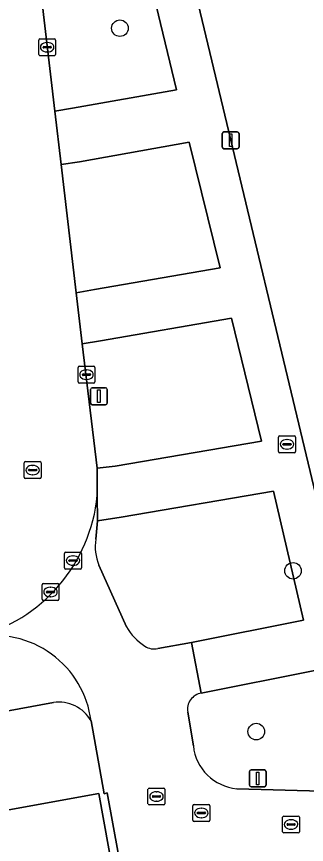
# Model space of a CAD drawing. Extents: x 157793 to 159380, y 380877 to 382313.
# Drawn here: x 158934.9 to 158952.02, y 381392.67 to 381441.64 of the extents above; entities that cross this region are included whole.
import ezdxf

# ---------------------------------------------------------------- set-up
doc = ezdxf.new("R2010")
doc.units = 0
for name, color, linetype in [('IMGEO_Boom', 7, 'Continuous'), ('IMGEO_Brandkraan', 7, 'Continuous'), ('IMGEO_Erf', 7, 'Continuous'), ('IMGEO_Groenvoorziening', 7, 'Continuous'), ('IMGEO_Haag', 7, 'Continuous'), ('IMGEO_Kolk', 7, 'Continuous'), ('IMGEO_Lichtmast', 7, 'Continuous'), ('IMGEO_Pand', 7, 'Continuous'), ('IMGEO_Rijbaan_lokaal_open', 7, 'Continuous'), ('IMGEO_Rioolput', 7, 'Continuous'), ('IMGEO_Voetpad_open', 7, 'Continuous')]:
    doc.layers.add(name, color=color, linetype=linetype)

msp = doc.modelspace()

# ---------------------------------------------------------------- linework, layer by layer
at = {"layer": 'IMGEO_Boom'}
for centre in [(158941.004, 381440.954), (158951.228, 381408.854), (158949.057, 381399.342)]:
    msp.add_circle(centre, 0.489, dxfattribs=at)
at = {"layer": 'IMGEO_Brandkraan'}
for p, q in [((158950.372, 381415.913), (158950.372, 381416.765)), ((158950.447, 381416.839), (158951.299, 381416.839)), ((158950.86, 381416.619), (158950.885, 381416.619)), ((158951.373, 381416.765), (158951.373, 381415.913)), ((158950.631, 381416.333), (158950.631, 381416.345)), ((158951.069, 381416.296), (158950.671, 381416.296)), ((158950.674, 381416.382), (158951.072, 381416.382)), ((158950.883, 381416.059), (158950.858, 381416.059)), ((158951.115, 381416.345), (158951.115, 381416.333)), ((158951.299, 381415.839), (158950.447, 381415.839))]:
    msp.add_line(p, q, dxfattribs=at)
for points in [[(158950.372, 381415.913), (158950.372, 381416.765)], [(158950.447, 381416.839), (158951.299, 381416.839)], [(158951.373, 381416.765), (158951.373, 381415.913)], [(158951.299, 381415.839), (158950.447, 381415.839)]]:
    msp.add_lwpolyline(points, dxfattribs=at)
for centre, radius, start, end in [((158950.449, 381416.763), 0.0765, 91.552, 178.448), ((158950.449, 381416.763), 0.0765, 91.552, 178.448), ((158951.297, 381416.763), 0.0765, 1.552, 88.448), ((158951.297, 381416.763), 0.0765, 1.552, 88.448), ((158950.671, 381416.342), 0.0403, 85.8775, 175.7526), ((158950.668, 381416.332), 0.0366, 178.938, 274.7102), ((158951.072, 381416.339), 0.043, 264.8664, 352.4533), ((158951.076, 381416.344), 0.0386, 1.7309, 96.639), ((158950.449, 381415.915), 0.0765, 181.552, 268.448), ((158950.449, 381415.915), 0.0765, 181.552, 268.448), ((158951.297, 381415.915), 0.0765, 271.552, 358.448), ((158951.297, 381415.915), 0.0765, 271.552, 358.448)]:
    msp.add_arc(centre, radius, start, end, dxfattribs=at)
for centre, major_axis, ratio, start_param, end_param in [((158950.859, 381416.339), (-0.387, 0.002), 0.722429, 4.712389, 7.853982), ((158950.884, 381416.339), (-0.39, 0.002), 0.717154, 1.570796, 4.712389)]:
    msp.add_ellipse(centre, major_axis=major_axis, ratio=ratio, start_param=start_param, end_param=end_param, dxfattribs=at)
at = {"layer": 'IMGEO_Erf'}
for points in [[(158944.522, 381447.039), (158954.574, 381404.92), (158956.17, 381397.961), (158964.227, 381397.753), (158964.396, 381402.914), (158971.91, 381402.646), (158971.818, 381406.412), (158963.294, 381404.889), (158962.703, 381408.197), (158960.981, 381407.889), (158959.677, 381415.187), (158961.399, 381415.495), (158960.818, 381418.743), (158959.096, 381418.435), (158957.816, 381425.599), (158959.543, 381425.906), (158958.957, 381429.188), (158957.23, 381428.879), (158955.993, 381435.804), (158957.716, 381436.112), (158957.132, 381439.379), (158955.409, 381439.071), (158954.067, 381446.583)], [(158937.072, 381401.065), (158931.191, 381399.977), (158931.349, 381399.093), (158921.563, 381397.327), (158921.711, 381396.648), (158910.931, 381394.813), (158911.106, 381393.776), (158907.742, 381393.182), (158907.752, 381393.028), (158905.729, 381392.69), (158905.964, 381378.986)], [(158952.139, 381388.707), (158951.723, 381391.129), (158941.208, 381389.303), (158941.049, 381390.184), (158941.25, 381390.218), (158940.257, 381395.715), (158940.064, 381395.663), (158939.298, 381399.972)], [(158932.788, 381392.638), (158932.478, 381394.359), (158939.758, 381395.671), (158940.935, 381389.134)]]:
    msp.add_lwpolyline(points, dxfattribs=at)
msp.add_arc((158937.381, 381398.881), 2.206, 29.6456, 98.0509, dxfattribs=at)
at = {"layer": 'IMGEO_Groenvoorziening'}
for points in [[(158938.212, 381436.22), (158944.336, 381437.308), (158941.005, 381451.239), (158938.302, 381452.801), (158936.307, 381452.532), (158935.243, 381452.387), (158937.167, 381436.049)], [(158938.422, 381425.305), (158939.495, 381425.493), (158946.921, 381426.787), (158945.095, 381434.208), (158938.611, 381433.047), (158937.542, 381432.883)], [(158939.651, 381414.924), (158940.73, 381415.051), (158949.369, 381416.526), (158947.6, 381423.809), (158939.854, 381422.459), (158938.779, 381422.273)]]:
    msp.add_lwpolyline(points, close=True, dxfattribs=at)
for points in [[(158943.244, 381404.253), (158945.228, 381404.607), (158951.852, 381405.926), (158950.074, 381413.574), (158941.086, 381412.033), (158939.678, 381411.804), (158939.588, 381410.729)], [(158939.762, 381409.189), (158941.394, 381405.544)], [(158947.909, 381395.962), (158952.91, 381395.811), (158952.996, 381395.93), (158953.914, 381397.002), (158952.515, 381402.949), (158945.811, 381401.62)], [(158945.008, 381400.485), (158945.341, 381398.502)]]:
    msp.add_lwpolyline(points, dxfattribs=at)
for centre, radius, start, end in [((158942.341, 381410.26), 2.793, 170.3371, 202.5555), ((158944.13, 381407.051), 3.123, 208.8395, 238.1335), ((158943.024, 381405.178), 0.95, 235.1215, 283.3582), ((158945.976, 381400.652), 0.982, 99.6542, 189.7878), ((158948.174, 381398.798), 2.849, 185.9723, 264.6558)]:
    msp.add_arc(centre, radius, start, end, dxfattribs=at)
at = {"layer": 'IMGEO_Haag'}
for points in [[(158938.422, 381425.305), (158939.495, 381425.493), (158946.921, 381426.787), (158945.095, 381434.208), (158938.611, 381433.047), (158937.542, 381432.883)], [(158939.651, 381414.924), (158940.73, 381415.051), (158949.369, 381416.526), (158947.6, 381423.809), (158939.854, 381422.459), (158938.779, 381422.273)]]:
    msp.add_lwpolyline(points, close=True, dxfattribs=at)
at = {"layer": 'IMGEO_Kolk'}
for p, q in [((158936.207, 381439.401), (158936.207, 381440.253)), ((158936.282, 381440.327), (158937.134, 381440.327)), ((158936.695, 381440.107), (158936.72, 381440.107)), ((158937.208, 381440.253), (158937.208, 381439.401)), ((158936.466, 381439.821), (158936.466, 381439.833)), ((158936.904, 381439.784), (158936.506, 381439.784)), ((158936.509, 381439.87), (158936.907, 381439.87)), ((158936.95, 381439.833), (158936.95, 381439.821)), ((158937.134, 381439.327), (158936.282, 381439.327)), ((158936.718, 381439.547), (158936.693, 381439.547)), ((158938.604, 381420.957), (158939.456, 381420.957)), ((158938.529, 381420.031), (158938.529, 381420.883)), ((158938.788, 381420.451), (158938.788, 381420.463)), ((158938.831, 381420.5), (158939.229, 381420.5)), ((158939.017, 381420.737), (158939.042, 381420.737)), ((158939.272, 381420.463), (158939.272, 381420.451)), ((158939.53, 381420.883), (158939.53, 381420.031)), ((158939.226, 381420.414), (158938.828, 381420.414)), ((158939.04, 381420.177), (158939.015, 381420.177)), ((158939.456, 381419.957), (158938.604, 381419.957)), ((158942.737, 381396.001), (158943.589, 381396.001)), ((158942.662, 381395.075), (158942.662, 381395.927)), ((158942.921, 381395.495), (158942.921, 381395.507)), ((158942.964, 381395.544), (158943.362, 381395.544)), ((158943.15, 381395.781), (158943.175, 381395.781)), ((158943.405, 381395.507), (158943.405, 381395.495)), ((158943.663, 381395.927), (158943.663, 381395.075)), ((158943.589, 381395.001), (158942.737, 381395.001)), ((158943.359, 381395.458), (158942.961, 381395.458)), ((158943.173, 381395.221), (158943.148, 381395.221)), ((158950.613, 381393.418), (158950.613, 381394.27)), ((158950.688, 381394.344), (158951.54, 381394.344)), ((158951.101, 381394.124), (158951.126, 381394.124)), ((158951.614, 381394.27), (158951.614, 381393.418)), ((158950.872, 381393.838), (158950.872, 381393.85)), ((158951.31, 381393.801), (158950.912, 381393.801)), ((158950.915, 381393.887), (158951.313, 381393.887)), ((158951.124, 381393.564), (158951.099, 381393.564)), ((158951.356, 381393.85), (158951.356, 381393.838)), ((158951.54, 381393.344), (158950.688, 381393.344))]:
    msp.add_line(p, q, dxfattribs=at)
for points in [[(158936.207, 381439.401), (158936.207, 381440.253)], [(158936.282, 381440.327), (158937.134, 381440.327)], [(158937.208, 381440.253), (158937.208, 381439.401)], [(158937.134, 381439.327), (158936.282, 381439.327)], [(158938.604, 381420.957), (158939.456, 381420.957)], [(158938.529, 381420.031), (158938.529, 381420.883)], [(158939.53, 381420.883), (158939.53, 381420.031)], [(158939.456, 381419.957), (158938.604, 381419.957)], [(158942.737, 381396.001), (158943.589, 381396.001)], [(158942.662, 381395.075), (158942.662, 381395.927)], [(158943.663, 381395.927), (158943.663, 381395.075)], [(158943.589, 381395.001), (158942.737, 381395.001)], [(158950.613, 381393.418), (158950.613, 381394.27)], [(158950.688, 381394.344), (158951.54, 381394.344)], [(158951.614, 381394.27), (158951.614, 381393.418)], [(158951.54, 381393.344), (158950.688, 381393.344)]]:
    msp.add_lwpolyline(points, dxfattribs=at)
for centre, radius, start, end in [((158936.284, 381440.251), 0.0765, 91.552, 178.448), ((158936.284, 381440.251), 0.0765, 91.552, 178.448), ((158937.132, 381440.251), 0.0765, 1.552, 88.448), ((158937.132, 381440.251), 0.0765, 1.552, 88.448), ((158936.506, 381439.83), 0.0403, 85.8775, 175.7526), ((158936.503, 381439.82), 0.0366, 178.938, 274.7102), ((158936.907, 381439.827), 0.043, 264.8664, 352.4533), ((158936.911, 381439.832), 0.0386, 1.7309, 96.639), ((158936.284, 381439.403), 0.0765, 181.552, 268.448), ((158936.284, 381439.403), 0.0765, 181.552, 268.448), ((158937.132, 381439.403), 0.0765, 271.552, 358.448), ((158937.132, 381439.403), 0.0765, 271.552, 358.448), ((158938.606, 381420.881), 0.0765, 91.552, 178.448), ((158938.606, 381420.881), 0.0765, 91.552, 178.448), ((158939.454, 381420.881), 0.0765, 1.552, 88.448), ((158939.454, 381420.881), 0.0765, 1.552, 88.448), ((158938.828, 381420.46), 0.0403, 85.8775, 175.7526), ((158939.233, 381420.462), 0.0386, 1.7309, 96.639), ((158938.606, 381420.033), 0.0765, 181.552, 268.448), ((158938.606, 381420.033), 0.0765, 181.552, 268.448), ((158938.825, 381420.45), 0.0366, 178.938, 274.7102), ((158939.229, 381420.457), 0.043, 264.8664, 352.4533), ((158939.454, 381420.033), 0.0765, 271.552, 358.448), ((158939.454, 381420.033), 0.0765, 271.552, 358.448), ((158942.739, 381395.925), 0.0765, 91.552, 178.448), ((158942.739, 381395.925), 0.0765, 91.552, 178.448), ((158943.587, 381395.925), 0.0765, 1.552, 88.448), ((158943.587, 381395.925), 0.0765, 1.552, 88.448), ((158942.961, 381395.504), 0.0403, 85.8775, 175.7526), ((158942.958, 381395.494), 0.0366, 178.938, 274.7102), ((158943.362, 381395.501), 0.043, 264.8664, 352.4533), ((158943.366, 381395.506), 0.0386, 1.7309, 96.639), ((158942.739, 381395.077), 0.0765, 181.552, 268.448), ((158942.739, 381395.077), 0.0765, 181.552, 268.448), ((158943.587, 381395.077), 0.0765, 271.552, 358.448), ((158943.587, 381395.077), 0.0765, 271.552, 358.448), ((158950.69, 381394.268), 0.0765, 91.552, 178.448), ((158950.69, 381394.268), 0.0765, 91.552, 178.448), ((158951.538, 381394.268), 0.0765, 1.552, 88.448), ((158951.538, 381394.268), 0.0765, 1.552, 88.448), ((158950.912, 381393.847), 0.0403, 85.8775, 175.7526), ((158950.909, 381393.837), 0.0366, 178.938, 274.7102), ((158951.313, 381393.844), 0.043, 264.8664, 352.4533), ((158951.317, 381393.849), 0.0386, 1.7309, 96.639), ((158950.69, 381393.42), 0.0765, 181.552, 268.448), ((158950.69, 381393.42), 0.0765, 181.552, 268.448), ((158951.538, 381393.42), 0.0765, 271.552, 358.448), ((158951.538, 381393.42), 0.0765, 271.552, 358.448)]:
    msp.add_arc(centre, radius, start, end, dxfattribs=at)
for centre, major_axis, ratio, start_param, end_param in [((158936.694, 381439.827), (-0.387, 0.002), 0.722429, 4.712389, 7.853982), ((158936.719, 381439.827), (-0.39, 0.002), 0.717154, 1.570796, 4.712389), ((158939.016, 381420.457), (-0.387, 0.002), 0.722429, 4.712389, 7.853982), ((158939.041, 381420.457), (-0.39, 0.002), 0.717154, 1.570796, 4.712389), ((158943.149, 381395.501), (-0.387, 0.002), 0.722429, 4.712389, 7.853982), ((158943.174, 381395.501), (-0.39, 0.002), 0.717154, 1.570796, 4.712389), ((158951.1, 381393.844), (-0.387, 0.002), 0.722429, 4.712389, 7.853982), ((158951.125, 381393.844), (-0.39, 0.002), 0.717154, 1.570796, 4.712389)]:
    msp.add_ellipse(centre, major_axis=major_axis, ratio=ratio, start_param=start_param, end_param=end_param, dxfattribs=at)
at = {"layer": 'IMGEO_Lichtmast'}
for p, q in [((158947.048, 381433.921), (158947.048, 381434.721)), ((158947.048, 381434.721), (158947.048, 381433.921)), ((158947.148, 381434.821), (158947.938, 381434.821)), ((158947.938, 381434.821), (158947.148, 381434.821)), ((158948.038, 381434.721), (158948.038, 381433.921)), ((158948.038, 381433.921), (158948.038, 381434.721)), ((158947.938, 381433.821), (158947.148, 381433.821)), ((158947.148, 381433.821), (158947.938, 381433.821)), ((158939.267, 381418.779), (158939.267, 381419.579)), ((158939.267, 381419.579), (158939.267, 381418.779)), ((158939.367, 381419.679), (158940.157, 381419.679)), ((158940.157, 381419.679), (158939.367, 381419.679)), ((158940.257, 381419.579), (158940.257, 381418.779)), ((158940.257, 381418.779), (158940.257, 381419.579)), ((158940.157, 381418.679), (158939.367, 381418.679)), ((158939.367, 381418.679), (158940.157, 381418.679)), ((158948.648, 381396.175), (158948.648, 381396.975)), ((158948.648, 381396.975), (158948.648, 381396.175)), ((158948.748, 381397.075), (158949.538, 381397.075)), ((158949.538, 381397.075), (158948.748, 381397.075)), ((158949.638, 381396.975), (158949.638, 381396.175)), ((158949.638, 381396.175), (158949.638, 381396.975)), ((158949.538, 381396.075), (158948.748, 381396.075)), ((158948.748, 381396.075), (158949.538, 381396.075))]:
    msp.add_line(p, q, dxfattribs=at)
for points in [[(158947.468, 381434.696), (158947.618, 381434.696), (158947.618, 381433.946), (158947.468, 381433.946), (158947.468, 381434.696)], [(158939.687, 381419.554), (158939.837, 381419.554), (158939.837, 381418.804), (158939.687, 381418.804), (158939.687, 381419.554)], [(158949.068, 381396.95), (158949.218, 381396.95), (158949.218, 381396.2), (158949.068, 381396.2), (158949.068, 381396.95)]]:
    msp.add_lwpolyline(points, dxfattribs=at)
for centre, start, end in [((158947.148, 381434.721), 90, 180), ((158947.148, 381434.721), 90, 180), ((158947.938, 381434.721), 0, 90), ((158947.938, 381434.721), 360, 90), ((158947.148, 381433.921), 180, 270), ((158947.148, 381433.921), 180, 270), ((158947.938, 381433.921), 270, 0), ((158947.938, 381433.921), 270, 0), ((158939.367, 381419.579), 90, 180), ((158939.367, 381419.579), 90, 180), ((158940.157, 381419.579), 0, 90), ((158940.157, 381419.579), 360, 90), ((158939.367, 381418.779), 180, 270), ((158939.367, 381418.779), 180, 270), ((158940.157, 381418.779), 270, 0), ((158940.157, 381418.779), 270, 0), ((158948.748, 381396.975), 90, 180), ((158948.748, 381396.975), 90, 180), ((158949.538, 381396.975), 0, 90), ((158949.538, 381396.975), 360, 90), ((158948.748, 381396.175), 180, 270), ((158948.748, 381396.175), 180, 270), ((158949.538, 381396.175), 270, 0), ((158949.538, 381396.175), 270, 0)]:
    msp.add_arc(centre, 0.1, start, end, dxfattribs=at)
at = {"layer": 'IMGEO_Pand'}
msp.add_lwpolyline([(158929.513, 381392.047), (158930.882, 381384.457), (158930.73, 381384.43), (158931.289, 381381.327), (158937.074, 381382.37), (158941.994, 381383.257), (158940.935, 381389.134), (158939.758, 381395.671), (158932.478, 381394.359), (158932.788, 381392.638)], close=True, dxfattribs=at)
at = {"layer": 'IMGEO_Rijbaan_lokaal_open'}
for points in [[(158939.665, 381413.317), (158939.651, 381414.924), (158938.779, 381422.273), (158938.422, 381425.305), (158937.542, 381432.883), (158937.167, 381436.049), (158935.243, 381452.387), (158934.746, 381456.558), (158934.053, 381462.488), (158932.362, 381476.653), (158932.323, 381477.519)], [(158939.588, 381410.729), (158939.678, 381411.804), (158939.665, 381413.317)], [(158941.394, 381405.544), (158939.762, 381409.189)], [(158945.811, 381401.62), (158945.228, 381404.607), (158943.244, 381404.253)], [(158945.341, 381398.502), (158945.008, 381400.485)], [(158939.298, 381399.972), (158940.064, 381395.663), (158940.257, 381395.715), (158941.25, 381390.218), (158941.049, 381390.184), (158941.208, 381389.303), (158951.723, 381391.129), (158952.139, 381388.707), (158962.525, 381390.482), (158962.774, 381389.432), (158968.979, 381390.476), (158972.184, 381393.333)], [(158972.184, 381393.333), (158970.343, 381395.398), (158952.996, 381395.93), (158952.91, 381395.811), (158947.909, 381395.962)]]:
    msp.add_lwpolyline(points, dxfattribs=at)
for centre, radius, start, end in [((158930.124, 381414.222), 9.584, 284.1991, 354.5826), ((158930.124, 381414.222), 9.584, 284.1991, 354.5826), ((158942.341, 381410.26), 2.793, 170.3371, 202.5555), ((158944.13, 381407.051), 3.123, 208.8395, 238.1335), ((158933.562, 381399.253), 5.781, 7.1472, 100.8331), ((158943.024, 381405.178), 0.95, 235.1215, 283.3582), ((158945.976, 381400.652), 0.982, 99.6542, 189.7878), ((158948.174, 381398.798), 2.849, 185.9723, 264.6558)]:
    msp.add_arc(centre, radius, start, end, dxfattribs=at)
at = {"layer": 'IMGEO_Rioolput'}
for p, q in [((158935.353, 381414.386), (158935.353, 381415.238)), ((158935.428, 381415.312), (158936.28, 381415.312)), ((158935.841, 381415.092), (158935.866, 381415.092)), ((158936.354, 381415.238), (158936.354, 381414.386)), ((158935.612, 381414.806), (158935.612, 381414.818)), ((158936.05, 381414.769), (158935.652, 381414.769)), ((158935.655, 381414.855), (158936.053, 381414.855)), ((158936.096, 381414.818), (158936.096, 381414.806)), ((158936.28, 381414.312), (158935.428, 381414.312)), ((158935.864, 381414.532), (158935.839, 381414.532)), ((158937.73, 381409.032), (158937.73, 381409.884)), ((158937.805, 381409.958), (158938.657, 381409.958)), ((158938.218, 381409.738), (158938.243, 381409.738)), ((158938.731, 381409.884), (158938.731, 381409.032)), ((158937.989, 381409.452), (158937.989, 381409.464)), ((158938.427, 381409.415), (158938.029, 381409.415)), ((158938.032, 381409.501), (158938.43, 381409.501)), ((158938.473, 381409.464), (158938.473, 381409.452)), ((158938.657, 381408.958), (158937.805, 381408.958)), ((158938.241, 381409.178), (158938.216, 381409.178)), ((158936.404, 381407.174), (158936.404, 381408.026)), ((158936.479, 381408.1), (158937.331, 381408.1)), ((158936.892, 381407.88), (158936.917, 381407.88)), ((158937.405, 381408.026), (158937.405, 381407.174)), ((158936.663, 381407.594), (158936.663, 381407.606)), ((158937.101, 381407.557), (158936.703, 381407.557)), ((158936.706, 381407.643), (158937.104, 381407.643)), ((158936.915, 381407.32), (158936.89, 381407.32)), ((158937.147, 381407.606), (158937.147, 381407.594)), ((158937.331, 381407.1), (158936.479, 381407.1)), ((158945.391, 381395.027), (158946.243, 381395.027)), ((158945.316, 381394.101), (158945.316, 381394.953)), ((158945.575, 381394.521), (158945.575, 381394.533)), ((158945.618, 381394.57), (158946.016, 381394.57)), ((158945.804, 381394.807), (158945.829, 381394.807)), ((158946.059, 381394.533), (158946.059, 381394.521)), ((158946.317, 381394.953), (158946.317, 381394.101)), ((158946.243, 381394.027), (158945.391, 381394.027)), ((158946.013, 381394.484), (158945.615, 381394.484)), ((158945.827, 381394.247), (158945.802, 381394.247))]:
    msp.add_line(p, q, dxfattribs=at)
for points in [[(158935.353, 381414.386), (158935.353, 381415.238)], [(158935.428, 381415.312), (158936.28, 381415.312)], [(158936.354, 381415.238), (158936.354, 381414.386)], [(158936.28, 381414.312), (158935.428, 381414.312)], [(158937.73, 381409.032), (158937.73, 381409.884)], [(158937.805, 381409.958), (158938.657, 381409.958)], [(158938.731, 381409.884), (158938.731, 381409.032)], [(158938.657, 381408.958), (158937.805, 381408.958)], [(158936.404, 381407.174), (158936.404, 381408.026)], [(158936.479, 381408.1), (158937.331, 381408.1)], [(158937.405, 381408.026), (158937.405, 381407.174)], [(158937.331, 381407.1), (158936.479, 381407.1)], [(158945.391, 381395.027), (158946.243, 381395.027)], [(158945.316, 381394.101), (158945.316, 381394.953)], [(158946.317, 381394.953), (158946.317, 381394.101)], [(158946.243, 381394.027), (158945.391, 381394.027)]]:
    msp.add_lwpolyline(points, dxfattribs=at)
for centre, radius, start, end in [((158935.43, 381415.236), 0.0765, 91.552, 178.448), ((158935.43, 381415.236), 0.0765, 91.552, 178.448), ((158936.278, 381415.236), 0.0765, 1.552, 88.448), ((158936.278, 381415.236), 0.0765, 1.552, 88.448), ((158935.652, 381414.815), 0.0403, 85.8775, 175.7526), ((158935.649, 381414.805), 0.0366, 178.938, 274.7102), ((158936.053, 381414.812), 0.043, 264.8664, 352.4533), ((158936.057, 381414.817), 0.0386, 1.7309, 96.639), ((158935.43, 381414.388), 0.0765, 181.552, 268.448), ((158935.43, 381414.388), 0.0765, 181.552, 268.448), ((158936.278, 381414.388), 0.0765, 271.552, 358.448), ((158936.278, 381414.388), 0.0765, 271.552, 358.448), ((158937.807, 381409.882), 0.0765, 91.552, 178.448), ((158937.807, 381409.882), 0.0765, 91.552, 178.448), ((158938.655, 381409.882), 0.0765, 1.552, 88.448), ((158938.655, 381409.882), 0.0765, 1.552, 88.448), ((158938.029, 381409.461), 0.0403, 85.8775, 175.7526), ((158938.026, 381409.451), 0.0366, 178.938, 274.7102), ((158938.43, 381409.458), 0.043, 264.8664, 352.4533), ((158938.434, 381409.463), 0.0386, 1.7309, 96.639), ((158937.807, 381409.034), 0.0765, 181.552, 268.448), ((158937.807, 381409.034), 0.0765, 181.552, 268.448), ((158938.655, 381409.034), 0.0765, 271.552, 358.448), ((158938.655, 381409.034), 0.0765, 271.552, 358.448), ((158936.481, 381408.024), 0.0765, 91.552, 178.448), ((158936.481, 381408.024), 0.0765, 91.552, 178.448), ((158937.329, 381408.024), 0.0765, 1.552, 88.448), ((158937.329, 381408.024), 0.0765, 1.552, 88.448), ((158936.703, 381407.603), 0.0403, 85.8775, 175.7526), ((158936.7, 381407.593), 0.0366, 178.938, 274.7102), ((158937.104, 381407.6), 0.043, 264.8664, 352.4533), ((158937.108, 381407.605), 0.0386, 1.7309, 96.639), ((158936.481, 381407.176), 0.0765, 181.552, 268.448), ((158936.481, 381407.176), 0.0765, 181.552, 268.448), ((158937.329, 381407.176), 0.0765, 271.552, 358.448), ((158937.329, 381407.176), 0.0765, 271.552, 358.448), ((158945.393, 381394.951), 0.0765, 91.552, 178.448), ((158945.393, 381394.951), 0.0765, 91.552, 178.448), ((158946.241, 381394.951), 0.0765, 1.552, 88.448), ((158946.241, 381394.951), 0.0765, 1.552, 88.448), ((158945.615, 381394.53), 0.0403, 85.8775, 175.7526), ((158945.612, 381394.52), 0.0366, 178.938, 274.7102), ((158946.016, 381394.527), 0.043, 264.8664, 352.4533), ((158946.02, 381394.532), 0.0386, 1.7309, 96.639), ((158945.393, 381394.103), 0.0765, 181.552, 268.448), ((158945.393, 381394.103), 0.0765, 181.552, 268.448), ((158946.241, 381394.103), 0.0765, 271.552, 358.448), ((158946.241, 381394.103), 0.0765, 271.552, 358.448)]:
    msp.add_arc(centre, radius, start, end, dxfattribs=at)
for centre, major_axis, ratio, start_param, end_param in [((158935.84, 381414.812), (-0.387, 0.002), 0.722429, 4.712389, 7.853982), ((158935.865, 381414.812), (-0.39, 0.002), 0.717154, 1.570796, 4.712389), ((158938.217, 381409.458), (-0.387, 0.002), 0.722429, 4.712389, 7.853982), ((158938.242, 381409.458), (-0.39, 0.002), 0.717154, 1.570796, 4.712389), ((158936.891, 381407.6), (-0.387, 0.002), 0.722429, 4.712389, 7.853982), ((158936.916, 381407.6), (-0.39, 0.002), 0.717154, 1.570796, 4.712389), ((158945.803, 381394.527), (-0.387, 0.002), 0.722429, 4.712389, 7.853982), ((158945.828, 381394.527), (-0.39, 0.002), 0.717154, 1.570796, 4.712389)]:
    msp.add_ellipse(centre, major_axis=major_axis, ratio=ratio, start_param=start_param, end_param=end_param, dxfattribs=at)
at = {"layer": 'IMGEO_Voetpad_open'}
for points in [[(158941.005, 381451.239), (158944.336, 381437.308), (158938.212, 381436.22), (158937.167, 381436.049), (158937.542, 381432.883), (158938.611, 381433.047), (158945.095, 381434.208), (158946.921, 381426.787), (158939.495, 381425.493), (158938.422, 381425.305), (158938.779, 381422.273), (158939.854, 381422.459), (158947.6, 381423.809), (158949.369, 381416.526), (158940.73, 381415.051), (158939.651, 381414.924), (158939.665, 381413.317), (158939.678, 381411.804), (158941.086, 381412.033), (158950.074, 381413.574), (158951.852, 381405.926), (158945.228, 381404.607), (158945.811, 381401.62), (158952.515, 381402.949)], [(158954.574, 381404.92), (158944.522, 381447.039)], [(158921.711, 381396.648), (158921.563, 381397.327), (158931.349, 381399.093), (158931.191, 381399.977), (158937.072, 381401.065)]]:
    msp.add_lwpolyline(points, dxfattribs=at)
for centre, radius, start, end in [((158933.562, 381399.253), 5.781, 7.1472, 100.8331), ((158937.381, 381398.881), 2.206, 29.6456, 98.0509)]:
    msp.add_arc(centre, radius, start, end, dxfattribs=at)

doc.saveas('drawing.dxf')
